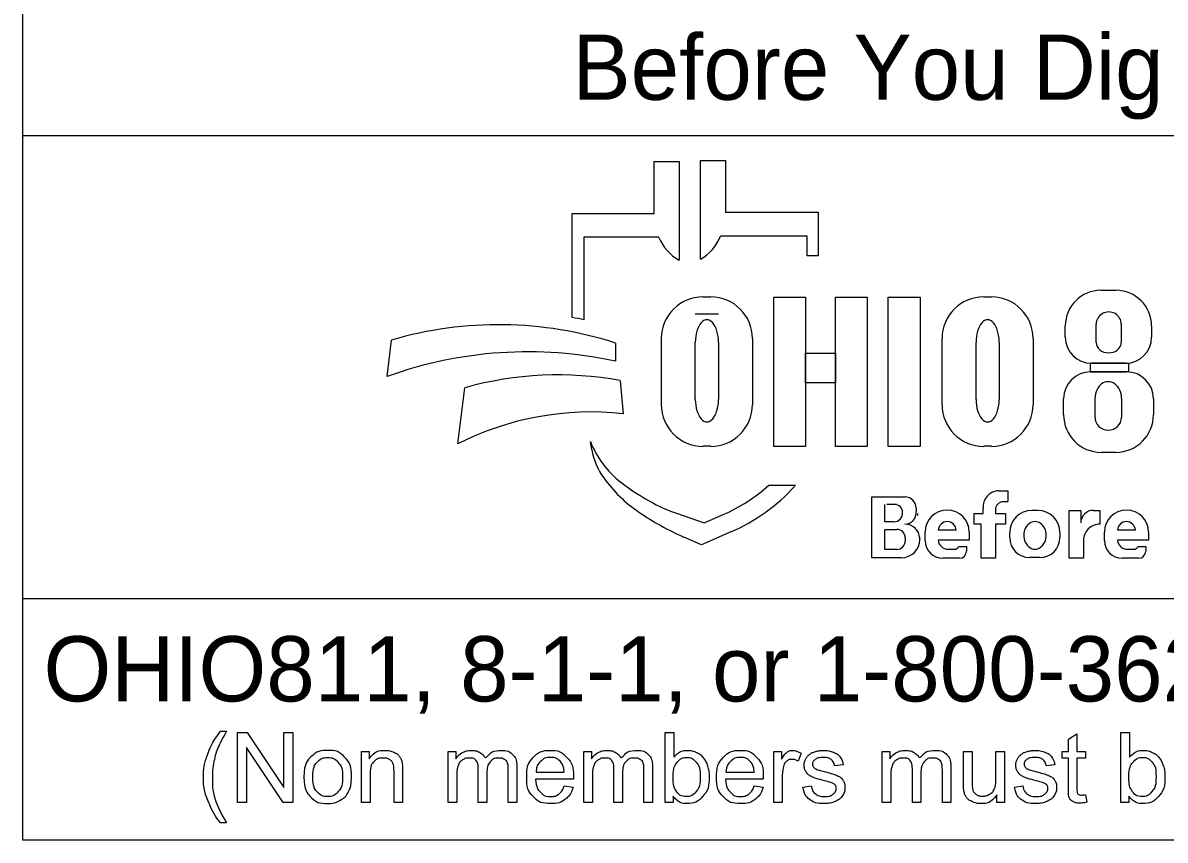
# Model space of a CAD drawing. Extents: x -14196 to 143, y -6096 to 28.
# Drawn here: x 2.978 to 5.431, y 2.143 to 3.897 of the extents above; entities that cross this region are included whole.
import ezdxf

# ---------------------------------------------------------------- set-up
doc = ezdxf.new("R2010")
doc.units = 0
doc.layers.add('RS_Raster1', color=7, linetype='Continuous')

msp = doc.modelspace()

# ---------------------------------------------------------------- linework, layer by layer
at = {"layer": 'RS_Raster1'}
for p, q in [((2.9775, 2.1428), (2.9775, 4.4803)), ((2.9775, 3.6553), (7.2275, 3.6553)), ((4.3335, 3.4883), (4.3335, 3.5998)), ((4.3335, 3.5998), (4.3872, 3.5998)), ((4.3872, 3.5998), (4.3872, 3.3877)), ((4.4329, 3.39), (4.4329, 3.6021)), ((4.4329, 3.6021), (4.4865, 3.6021)), ((4.4865, 3.6021), (4.4865, 3.4906)), ((4.1576, 3.2644), (4.1576, 3.4883)), ((4.1576, 3.4883), (4.3335, 3.4883)), ((4.4865, 3.4906), (4.6857, 3.4906)), ((4.6857, 3.4906), (4.6857, 3.3968)), ((4.1828, 3.4369), (4.1828, 3.26)), ((4.3439, 3.4369), (4.1828, 3.4369)), ((4.6625, 3.4392), (4.4761, 3.4392)), ((4.6625, 3.3968), (4.6625, 3.4392)), ((4.6857, 3.3968), (4.6625, 3.3968)), ((5.2931, 3.3231), (5.3258, 3.3231)), ((4.4385, 3.3091), (4.4551, 3.3091)), ((5.0416, 3.3091), (5.0581, 3.3091)), ((4.4718, 3.2721), (4.422, 3.2721)), ((5.2168, 3.2225), (5.2168, 3.2468)), ((5.283, 3.2111), (5.283, 3.2504)), ((5.3371, 3.2504), (5.3371, 3.2111)), ((5.4022, 3.2468), (5.4022, 3.2225)), ((3.7602, 3.1381), (3.7696, 3.2162)), ((4.3491, 3.0776), (4.3491, 3.2196)), ((4.5445, 3.2196), (4.5445, 3.0776)), ((4.9521, 3.0776), (4.9521, 3.2196)), ((5.1476, 3.2196), (5.1476, 3.0776)), ((4.2509, 3.2097), (4.2509, 3.1709)), ((4.422, 3.089), (4.422, 3.2114)), ((4.4718, 3.2114), (4.4718, 3.089)), ((5.025, 3.089), (5.025, 3.2114)), ((5.0748, 3.2114), (5.0748, 3.089)), ((5.3462, 3.1665), (5.2728, 3.1665)), ((5.271, 3.1482), (5.3483, 3.1482)), ((4.2608, 3.1291), (4.2671, 3.0582)), ((3.912, 2.9936), (3.9267, 3.1137)), ((5.2131, 3.0563), (5.2131, 3.0903)), ((5.2806, 3.0503), (5.2806, 3.0912)), ((5.3374, 3.0912), (5.3374, 3.0503)), ((5.4062, 3.0903), (5.4062, 3.0563)), ((4.1997, 2.9807), (4.1967, 2.9986)), ((4.4551, 2.9882), (4.4385, 2.9882)), ((5.0581, 2.9882), (5.0416, 2.9882)), ((5.3252, 2.9753), (5.2941, 2.9753)), ((4.58, 2.9048), (4.6375, 2.9048)), ((4.8013, 2.749), (4.8013, 2.8798)), ((4.8013, 2.8798), (4.8725, 2.8798)), ((5.0739, 2.8926), (5.0934, 2.8926)), ((5.0934, 2.8926), (5.0934, 2.8696)), ((4.8293, 2.8263), (4.8293, 2.8632)), ((4.8545, 2.8632), (4.8332, 2.8632)), ((4.8963, 2.856), (4.8963, 2.8481)), ((5.0406, 2.8442), (5.0406, 2.8546)), ((5.0667, 2.8526), (5.0667, 2.8442)), ((5.0934, 2.8691), (5.0832, 2.8691)), ((5.1451, 2.8508), (5.1573, 2.8508)), ((5.2254, 2.7478), (5.2254, 2.8505)), ((5.2254, 2.8505), (5.2499, 2.8505)), ((5.2499, 2.8505), (5.2499, 2.8237)), ((5.2772, 2.8505), (5.291, 2.8505)), ((5.291, 2.8505), (5.291, 2.8209)), ((4.3816, 2.8444), (4.441, 2.8239)), ((4.441, 2.8239), (4.4821, 2.8417)), ((4.8487, 2.8263), (4.8293, 2.8263)), ((5.0213, 2.8212), (5.0213, 2.8442)), ((5.0213, 2.8442), (5.0406, 2.8442)), ((5.0667, 2.8442), (5.0883, 2.8442)), ((5.0883, 2.8442), (5.0883, 2.8212)), ((4.4983, 2.8044), (4.435, 2.7769)), ((4.8293, 2.7669), (4.8293, 2.8097)), ((4.8293, 2.8097), (4.8548, 2.8097)), ((4.9159, 2.7858), (4.9159, 2.8042)), ((4.9824, 2.8082), (4.9439, 2.8082)), ((5.0104, 2.8042), (5.0104, 2.7866)), ((5.0362, 2.8212), (5.0213, 2.8212)), ((5.0362, 2.7478), (5.0362, 2.8212)), ((5.0883, 2.8212), (5.0667, 2.8212)), ((5.0667, 2.8212), (5.0667, 2.7478)), ((5.0973, 2.7922), (5.0973, 2.8029)), ((5.2051, 2.8029), (5.2051, 2.7922)), ((5.3008, 2.7858), (5.3008, 2.8042)), ((5.3674, 2.8082), (5.3288, 2.8082)), ((5.3953, 2.8042), (5.3953, 2.7866)), ((4.435, 2.7769), (4.3976, 2.7934)), ((4.8729, 2.7916), (4.8729, 2.7853)), ((4.9043, 2.7887), (4.9043, 2.7884)), ((5.0104, 2.7866), (4.944, 2.7866)), ((4.9876, 2.7729), (5.0045, 2.7729)), ((5.0045, 2.7729), (5.0045, 2.7631)), ((5.2559, 2.786), (5.2559, 2.7478)), ((5.3953, 2.7866), (5.3289, 2.7866)), ((5.3725, 2.7729), (5.3894, 2.7729)), ((5.3894, 2.7729), (5.3894, 2.7631)), ((4.865, 2.749), (4.8013, 2.749)), ((4.8546, 2.7669), (4.8293, 2.7669)), ((4.9649, 2.7673), (4.979, 2.7673)), ((5.1623, 2.7494), (5.1401, 2.7494)), ((5.3498, 2.7673), (5.3639, 2.7673)), ((4.9892, 2.7478), (4.9538, 2.7478)), ((5.0667, 2.7478), (5.0362, 2.7478)), ((5.2559, 2.7478), (5.2254, 2.7478)), ((5.3742, 2.7478), (5.3388, 2.7478)), ((7.2275, 2.6607), (2.9775, 2.6607)), ((7.2275, 2.1428), (2.9775, 2.1428))]:
    msp.add_line(p, q, dxfattribs=at)
for points in [[(4.591, 3.3081), (4.6589, 3.3081), (4.6589, 2.9881), (4.591, 2.9881)], [(4.7231, 3.3081), (4.7911, 3.3081), (4.7911, 2.9881), (4.7231, 2.9881)], [(4.8364, 3.3081), (4.9052, 3.3081), (4.9052, 2.9881), (4.8364, 2.9881)], [(4.6589, 3.1882), (4.7231, 3.1882), (4.7231, 3.1242), (4.6589, 3.1242)], [(5.2706, 3.1665), (5.3523, 3.1665), (5.3523, 3.1481), (5.2706, 3.1481)]]:
    msp.add_lwpolyline(points, close=True, dxfattribs=at)
for points in [[(3.4021, 2.3766), (3.4153, 2.3766)], [(3.4389, 2.2239), (3.4389, 2.3741), (3.4592, 2.3741), (3.5382, 2.2561), (3.5382, 2.3741), (3.5572, 2.3741), (3.5572, 2.2239), (3.5369, 2.2239), (3.4579, 2.3419), (3.4579, 2.2239), (3.4389, 2.2239)], [(4.3743, 2.2239), (4.3573, 2.2239), (4.3573, 2.3741), (4.3757, 2.3741), (4.3757, 2.3206)], [(5.2233, 2.2558), (5.2233, 2.3185), (5.2097, 2.3185), (5.2097, 2.3328), (5.2233, 2.3328), (5.2233, 2.3597), (5.2417, 2.3708), (5.2417, 2.3328), (5.2601, 2.3328), (5.2601, 2.3185), (5.2417, 2.3185), (5.2417, 2.2547)], [(5.3534, 2.2239), (5.3363, 2.2239), (5.3363, 2.3741), (5.3548, 2.3741), (5.3548, 2.3206)], [(3.7048, 2.2239), (3.7048, 2.3328), (3.7214, 2.3328), (3.7214, 2.3173)], [(3.8912, 2.2239), (3.8912, 2.3328), (3.9077, 2.3328), (3.9077, 2.3174)], [(4.1826, 2.2239), (4.1826, 2.3328), (4.1991, 2.3328), (4.1991, 2.3174)], [(4.5904, 2.2239), (4.5904, 2.3328), (4.607, 2.3328), (4.607, 2.3163)], [(4.8236, 2.2239), (4.8236, 2.3328), (4.8401, 2.3328), (4.8401, 2.3174)], [(4.9979, 2.2654), (4.9979, 2.3328), (5.0164, 2.3328), (5.0164, 2.2724)], [(5.0676, 2.2745), (5.0676, 2.3328), (5.0861, 2.3328), (5.0861, 2.2239), (5.0696, 2.2239)], [(4.6495, 2.3293), (4.643, 2.3122)], [(3.7233, 2.2833), (3.7233, 2.2239), (3.7048, 2.2239)], [(3.7932, 2.2908), (3.7932, 2.2239), (3.7748, 2.2239), (3.7748, 2.2901)], [(3.9743, 2.2871), (3.9743, 2.2239), (3.9559, 2.2239), (3.9559, 2.2946)], [(4.0388, 2.2986), (4.0388, 2.2239), (4.0203, 2.2239), (4.0203, 2.2924)], [(4.0799, 2.2887), (4.1406, 2.2887)], [(4.2657, 2.2871), (4.2657, 2.2239), (4.2473, 2.2239), (4.2473, 2.2946)], [(4.3301, 2.2986), (4.3301, 2.2239), (4.3117, 2.2239), (4.3117, 2.2924)], [(4.4879, 2.2887), (4.5486, 2.2887)], [(4.7394, 2.3046), (4.7213, 2.3022)], [(4.9067, 2.2871), (4.9067, 2.2239), (4.8883, 2.2239), (4.8883, 2.2946)], [(4.9711, 2.2986), (4.9711, 2.2239), (4.9527, 2.2239), (4.9527, 2.2924)], [(5.194, 2.3046), (5.1759, 2.3022)], [(3.9097, 2.2803), (3.9097, 2.2239), (3.8912, 2.2239)], [(4.16, 2.2736), (4.0788, 2.2736)], [(4.1404, 2.2591), (4.1595, 2.2567)], [(4.201, 2.2803), (4.201, 2.2239), (4.1826, 2.2239)], [(4.568, 2.2736), (4.4868, 2.2736)], [(4.5484, 2.2591), (4.5675, 2.2567)], [(4.6088, 2.2809), (4.6088, 2.2239), (4.5904, 2.2239)], [(4.653, 2.2564), (4.6712, 2.2593)], [(4.842, 2.2803), (4.842, 2.2239), (4.8236, 2.2239)], [(5.1076, 2.2564), (5.1258, 2.2593)], [(4.3743, 2.2375), (4.3743, 2.2239)], [(5.0696, 2.2239), (5.0696, 2.24)], [(5.2601, 2.2404), (5.2628, 2.2241)], [(5.3534, 2.2375), (5.3534, 2.2239)], [(3.4153, 2.1798), (3.4021, 2.1798)]]:
    msp.add_lwpolyline(points, dxfattribs=at)
for centre, radius, start, end in [((4.4353, 3.4736), 0.0985, 201.9296, 240.7469), ((4.3847, 3.476), 0.0985, 299.2531, 338.0704), ((5.2931, 3.2468), 0.0763, 90, 180), ((5.3258, 3.2468), 0.0763, 0, 90), ((4.4385, 3.2196), 0.0895, 90, 180), ((4.4551, 3.2196), 0.0895, 0, 90), ((5.0416, 3.2196), 0.0895, 90, 180), ((5.0581, 3.2196), 0.0895, 0, 90), ((4.0295, 2.4554), 0.8191, 79.2074, 81.0007), ((3.9997, 2.4302), 0.8191, 72.1402, 106.3144), ((5.2728, 3.2225), 0.056, 180, 270), ((5.3462, 3.2225), 0.056, 270, 0), ((4.0628, 2.2991), 0.8919, 77.8238, 109.8274), ((4.1267, 2.4094), 0.7322, 79.44, 105.8467), ((5.271, 3.0903), 0.0579, 90, 180), ((5.3483, 3.0903), 0.0579, 0, 90), ((4.4385, 3.0776), 0.0895, 180, 270), ((4.4551, 3.0776), 0.0895, 270, 0), ((5.0416, 3.0776), 0.0895, 180, 270), ((5.0581, 3.0776), 0.0895, 270, 0), ((4.1987, 2.4262), 0.6357, 83.8248, 116.8021), ((5.2941, 3.0563), 0.081, 180, 270), ((5.3252, 3.0563), 0.081, 270, 0), ((4.3841, 3.0707), 0.2008, 201.0457, 232.5314), ((4.341, 3.0048), 0.1433, 189.6817, 216.0884), ((4.4747, 3.1022), 0.3088, 216.0884, 235.7167), ((4.5766, 3.3219), 0.5173, 232.5314, 241.794), ((4.3387, 3.1722), 0.3602, 293.4582, 312.0712), ((4.3387, 3.1722), 0.401, 293.4582, 317.8286), ((4.8725, 2.856), 0.0238, 0, 90), ((5.0739, 2.859), 0.0335, 90, 187.5187), ((4.6412, 3.3465), 0.6044, 235.7167, 246.2325), ((4.4914, 3.1631), 0.3371, 241.794, 250.9821), ((4.8505, 2.8463), 0.0169, 357.8325, 90), ((4.8721, 2.8453), 0.0243, 270, 6.6529), ((4.9631, 2.8042), 0.0473, 0, 180), ((5.0832, 2.8526), 0.0165, 90, 180), ((5.1451, 2.8029), 0.0478, 90, 180), ((5.1573, 2.8029), 0.0478, 0, 90), ((5.2768, 2.8237), 0.0269, 89.2449, 180), ((5.3481, 2.8042), 0.0473, 0, 180), ((4.8487, 2.845), 0.0187, 270, 2.0582), ((4.8827, 2.8438), 0.0175, 347.4023, 0), ((4.9632, 2.8072), 0.0193, 2.9632, 177.0368), ((5.3481, 2.8072), 0.0193, 2.9632, 177.0368), ((4.8548, 2.7916), 0.0181, 0, 90), ((4.8722, 2.7889), 0.0321, 4.0748, 90), ((5.2908, 2.786), 0.0349, 89.6033, 180), ((4.8546, 2.7853), 0.0184, 270, 0), ((4.865, 2.7884), 0.0393, 270, 0), ((4.8714, 2.7887), 0.033, 0, 11.7502), ((4.9538, 2.7858), 0.038, 180, 270), ((4.9649, 2.7883), 0.021, 184.827, 270), ((4.979, 2.7767), 0.00938, 270, 335.9979), ((5.1401, 2.7922), 0.0428, 180, 270), ((5.1623, 2.7922), 0.0428, 270, 0), ((5.3388, 2.7858), 0.038, 180, 270), ((5.3498, 2.7883), 0.021, 184.827, 270), ((5.3639, 2.7767), 0.00938, 270, 335.9979), ((4.9892, 2.7631), 0.0152, 270, 0), ((5.3742, 2.7631), 0.0152, 270, 0)]:
    msp.add_arc(centre, radius, start, end, dxfattribs=at)
for centre, major_axis, ratio, start_param, end_param in [((5.31, 3.2504), (0.0271, 0), 0.969373, 0, 3.141593), ((4.4469, 3.2114), (0, 0.0484), 0.514403, 4.712389, 7.853982), ((5.0499, 3.2114), (0, 0.0484), 0.514403, 4.712389, 7.853982), ((5.31, 3.2111), (0.0271, 0), 0.818453, 3.141593, 6.283185), ((5.309, 3.0912), (0, 0.0358), 0.794529, 4.712389, 7.853982), ((4.4469, 3.089), (0, 0.0484), 0.514403, 1.570796, 4.712389), ((5.0499, 3.089), (0, 0.0484), 0.514403, 1.570796, 4.712389), ((5.309, 3.0503), (0.0284, 0), 0.959837, 3.141593, 6.283185), ((5.1517, 2.7976), (0, 0.029), 0.832186, 4.712389, 7.853982), ((5.1517, 2.7976), (0, 0.0302), 0.797287, 1.570796, 4.712389)]:
    msp.add_ellipse(centre, major_axis=major_axis, ratio=ratio, start_param=start_param, end_param=end_param, dxfattribs=at)
for points in [[(3.4021, 2.1798), (3.3869, 2.199), (3.3763, 2.2248), (3.3657, 2.2506), (3.3657, 2.2783), (3.3657, 2.3026), (3.3736, 2.325), (3.3829, 2.3509), (3.4021, 2.3766)], [(3.4153, 2.3766), (3.4029, 2.3553), (3.3989, 2.3462), (3.3927, 2.332), (3.3891, 2.3167), (3.3847, 2.2975), (3.3847, 2.2782), (3.3847, 2.2289), (3.4153, 2.1798)], [(3.5814, 2.2783), (3.5814, 2.3085), (3.5981, 2.3231), (3.6122, 2.3352), (3.6323, 2.3352), (3.6547, 2.3352), (3.669, 2.3205), (3.6832, 2.3058), (3.6832, 2.2799), (3.6832, 2.2589), (3.6769, 2.2469), (3.6706, 2.2348), (3.6586, 2.2282), (3.6466, 2.2215), (3.6323, 2.2215), (3.6095, 2.2215), (3.5954, 2.2362), (3.5814, 2.2508), (3.5814, 2.2783)], [(3.7214, 2.3173), (3.7334, 2.3352), (3.756, 2.3352), (3.7659, 2.3352), (3.7741, 2.3316), (3.7823, 2.3281), (3.7864, 2.3224), (3.7905, 2.3166), (3.7922, 2.3087), (3.7932, 2.3036), (3.7932, 2.2908)], [(3.9077, 2.3174), (3.9128, 2.3254), (3.9214, 2.3303), (3.9299, 2.3352), (3.9407, 2.3352), (3.9528, 2.3352), (3.9606, 2.3301), (3.9683, 2.3251), (3.9715, 2.3161), (3.9844, 2.3352), (4.0051, 2.3352), (4.0213, 2.3352), (4.03, 2.3262), (4.0388, 2.3172), (4.0388, 2.2986)], [(4.1595, 2.2567), (4.155, 2.24), (4.1428, 2.2307), (4.1306, 2.2215), (4.1117, 2.2215), (4.0878, 2.2215), (4.0738, 2.2362), (4.0598, 2.2509), (4.0598, 2.2774), (4.0598, 2.3049), (4.074, 2.32), (4.0881, 2.3352), (4.1106, 2.3352), (4.1324, 2.3352), (4.1463, 2.3203), (4.1601, 2.3055), (4.1601, 2.2785), (4.1601, 2.2769), (4.16, 2.2736)], [(4.1991, 2.3174), (4.2042, 2.3254), (4.2127, 2.3303), (4.2212, 2.3352), (4.2321, 2.3352), (4.2442, 2.3352), (4.2519, 2.3301), (4.2597, 2.3251), (4.2628, 2.3161), (4.2758, 2.3352), (4.2965, 2.3352), (4.3127, 2.3352), (4.3214, 2.3262), (4.3301, 2.3172), (4.3301, 2.2986)], [(4.3757, 2.3206), (4.3874, 2.3352), (4.4055, 2.3352), (4.4155, 2.3352), (4.4245, 2.3311), (4.4335, 2.3271), (4.4392, 2.3198), (4.445, 2.3124), (4.4483, 2.3021), (4.4516, 2.2918), (4.4516, 2.28), (4.4516, 2.252), (4.4378, 2.2368), (4.4239, 2.2215), (4.4046, 2.2215), (4.3853, 2.2215), (4.3743, 2.2375)], [(4.5675, 2.2567), (4.563, 2.24), (4.5508, 2.2307), (4.5386, 2.2215), (4.5196, 2.2215), (4.4958, 2.2215), (4.4818, 2.2362), (4.4678, 2.2509), (4.4678, 2.2774), (4.4678, 2.3049), (4.482, 2.32), (4.4961, 2.3352), (4.5186, 2.3352), (4.5404, 2.3352), (4.5543, 2.3203), (4.5681, 2.3055), (4.5681, 2.2785), (4.5681, 2.2769), (4.568, 2.2736)], [(4.607, 2.3163), (4.6133, 2.3278), (4.6187, 2.3315), (4.6241, 2.3352), (4.6305, 2.3352), (4.6398, 2.3352), (4.6495, 2.3293)], [(4.6712, 2.2593), (4.6727, 2.2483), (4.6798, 2.2425), (4.6868, 2.2366), (4.6995, 2.2366), (4.7122, 2.2366), (4.7184, 2.2418), (4.7245, 2.247), (4.7245, 2.254), (4.7245, 2.2602), (4.7191, 2.2638), (4.7153, 2.2663), (4.7002, 2.2701), (4.6799, 2.2752), (4.672, 2.2789), (4.6642, 2.2827), (4.6601, 2.2893), (4.6561, 2.2959), (4.6561, 2.3038), (4.6561, 2.3111), (4.6594, 2.3173), (4.6628, 2.3235), (4.6685, 2.3276), (4.6728, 2.3308), (4.6803, 2.333), (4.6877, 2.3352), (4.6962, 2.3352), (4.709, 2.3352), (4.7187, 2.3315), (4.7284, 2.3278), (4.733, 2.3215), (4.7377, 2.3152), (4.7394, 2.3046)], [(4.8401, 2.3174), (4.8452, 2.3254), (4.8537, 2.3303), (4.8622, 2.3352), (4.8731, 2.3352), (4.8852, 2.3352), (4.8929, 2.3301), (4.9007, 2.3251), (4.9038, 2.3161), (4.9168, 2.3352), (4.9375, 2.3352), (4.9537, 2.3352), (4.9624, 2.3262), (4.9711, 2.3172), (4.9711, 2.2986)], [(5.1258, 2.2593), (5.1273, 2.2483), (5.1343, 2.2425), (5.1414, 2.2366), (5.154, 2.2366), (5.1668, 2.2366), (5.1729, 2.2418), (5.1791, 2.247), (5.1791, 2.254), (5.1791, 2.2602), (5.1736, 2.2638), (5.1698, 2.2663), (5.1548, 2.2701), (5.1345, 2.2752), (5.1266, 2.2789), (5.1188, 2.2827), (5.1147, 2.2893), (5.1107, 2.2959), (5.1107, 2.3038), (5.1107, 2.3111), (5.114, 2.3173), (5.1173, 2.3235), (5.1231, 2.3276), (5.1274, 2.3308), (5.1348, 2.333), (5.1423, 2.3352), (5.1508, 2.3352), (5.1636, 2.3352), (5.1733, 2.3315), (5.183, 2.3278), (5.1876, 2.3215), (5.1922, 2.3152), (5.194, 2.3046)], [(5.3548, 2.3206), (5.3664, 2.3352), (5.3846, 2.3352), (5.3946, 2.3352), (5.4036, 2.3311), (5.4125, 2.3271), (5.4183, 2.3198), (5.4241, 2.3124), (5.4274, 2.3021), (5.4306, 2.2918), (5.4306, 2.28), (5.4306, 2.252), (5.4168, 2.2368), (5.403, 2.2215), (5.3836, 2.2215), (5.3644, 2.2215), (5.3534, 2.2375)], [(3.6003, 2.2783), (3.6003, 2.2574), (3.6094, 2.247), (3.6185, 2.2366), (3.6323, 2.2366), (3.646, 2.2366), (3.6551, 2.2471), (3.6642, 2.2575), (3.6642, 2.279), (3.6642, 2.2991), (3.6551, 2.3095), (3.6459, 2.3199), (3.6323, 2.3199), (3.6185, 2.3199), (3.6094, 2.3096), (3.6003, 2.2992), (3.6003, 2.2783)], [(3.7748, 2.2901), (3.7748, 2.3013), (3.7726, 2.3069), (3.7705, 2.3125), (3.765, 2.3158), (3.7595, 2.3191), (3.7521, 2.3191), (3.7404, 2.3191), (3.7318, 2.3117), (3.7233, 2.3042), (3.7233, 2.2833)], [(3.9559, 2.2946), (3.9559, 2.3069), (3.9514, 2.313), (3.9469, 2.3191), (3.9366, 2.3191), (3.9288, 2.3191), (3.9222, 2.315), (3.9156, 2.311), (3.9126, 2.3031), (3.9097, 2.2952), (3.9097, 2.2803)], [(4.0203, 2.2924), (4.0203, 2.3035), (4.0185, 2.3083), (4.0168, 2.3132), (4.012, 2.3162), (4.0073, 2.3191), (4.001, 2.3191), (3.9895, 2.3191), (3.9819, 2.3115), (3.9743, 2.3039), (3.9743, 2.2871)], [(4.1406, 2.2887), (4.1394, 2.3025), (4.1337, 2.3094), (4.1249, 2.3201), (4.1108, 2.3201), (4.0981, 2.3201), (4.0894, 2.3115), (4.0808, 2.303), (4.0799, 2.2887)], [(4.2473, 2.2946), (4.2473, 2.3069), (4.2428, 2.313), (4.2383, 2.3191), (4.228, 2.3191), (4.2202, 2.3191), (4.2136, 2.315), (4.207, 2.311), (4.204, 2.3031), (4.201, 2.2952), (4.201, 2.2803)], [(4.3117, 2.2924), (4.3117, 2.3035), (4.3099, 2.3083), (4.3081, 2.3132), (4.3034, 2.3162), (4.2987, 2.3191), (4.2923, 2.3191), (4.2809, 2.3191), (4.2733, 2.3115), (4.2657, 2.3039), (4.2657, 2.2871)], [(4.3741, 2.2792), (4.3741, 2.2596), (4.3794, 2.2509), (4.3881, 2.2366), (4.4029, 2.2366), (4.415, 2.2366), (4.4238, 2.2471), (4.4326, 2.2576), (4.4326, 2.2784), (4.4326, 2.2998), (4.4241, 2.3099), (4.4157, 2.3201), (4.4038, 2.3201), (4.3917, 2.3201), (4.3829, 2.3096), (4.3741, 2.299), (4.3741, 2.2792)], [(4.5486, 2.2887), (4.5474, 2.3025), (4.5417, 2.3094), (4.5328, 2.3201), (4.5188, 2.3201), (4.5061, 2.3201), (4.4974, 2.3115), (4.4888, 2.303), (4.4879, 2.2887)], [(4.643, 2.3122), (4.6363, 2.3162), (4.6295, 2.3162), (4.6235, 2.3162), (4.6187, 2.3125), (4.6139, 2.3089), (4.6119, 2.3024), (4.6088, 2.2926), (4.6088, 2.2809)], [(4.7213, 2.3022), (4.7201, 2.3106), (4.7142, 2.3153), (4.7083, 2.3201), (4.6975, 2.3201), (4.6848, 2.3201), (4.6794, 2.3159), (4.6739, 2.3116), (4.6739, 2.306), (4.6739, 2.3024), (4.6762, 2.2995), (4.6785, 2.2966), (4.6833, 2.2946), (4.686, 2.2936), (4.6996, 2.2899), (4.7192, 2.2847), (4.7269, 2.2813), (4.7347, 2.278), (4.7391, 2.2717), (4.7435, 2.2653), (4.7435, 2.2559), (4.7435, 2.2467), (4.7381, 2.2386), (4.7327, 2.2304), (4.7226, 2.226), (4.7124, 2.2215), (4.6996, 2.2215), (4.6784, 2.2215), (4.6672, 2.2303), (4.6561, 2.2391), (4.653, 2.2564)], [(4.8883, 2.2946), (4.8883, 2.3069), (4.8838, 2.313), (4.8793, 2.3191), (4.869, 2.3191), (4.8612, 2.3191), (4.8546, 2.315), (4.848, 2.311), (4.845, 2.3031), (4.842, 2.2952), (4.842, 2.2803)], [(4.9527, 2.2924), (4.9527, 2.3035), (4.9509, 2.3083), (4.9491, 2.3132), (4.9444, 2.3162), (4.9397, 2.3191), (4.9333, 2.3191), (4.9219, 2.3191), (4.9143, 2.3115), (4.9067, 2.3039), (4.9067, 2.2871)], [(5.1759, 2.3022), (5.1747, 2.3106), (5.1688, 2.3153), (5.1629, 2.3201), (5.1521, 2.3201), (5.1394, 2.3201), (5.1339, 2.3159), (5.1285, 2.3116), (5.1285, 2.306), (5.1285, 2.3024), (5.1308, 2.2995), (5.133, 2.2966), (5.1378, 2.2946), (5.1406, 2.2936), (5.1542, 2.2899), (5.1737, 2.2847), (5.1815, 2.2813), (5.1893, 2.278), (5.1937, 2.2717), (5.1981, 2.2653), (5.1981, 2.2559), (5.1981, 2.2467), (5.1927, 2.2386), (5.1873, 2.2304), (5.1772, 2.226), (5.167, 2.2215), (5.1542, 2.2215), (5.1329, 2.2215), (5.1218, 2.2303), (5.1107, 2.2391), (5.1076, 2.2564)], [(5.3532, 2.2792), (5.3532, 2.2596), (5.3585, 2.2509), (5.3672, 2.2366), (5.382, 2.2366), (5.3941, 2.2366), (5.4029, 2.2471), (5.4116, 2.2576), (5.4116, 2.2784), (5.4116, 2.2998), (5.4032, 2.3099), (5.3948, 2.3201), (5.3828, 2.3201), (5.3708, 2.3201), (5.362, 2.3096), (5.3532, 2.299), (5.3532, 2.2792)], [(4.0788, 2.2736), (4.0799, 2.2557), (4.089, 2.2462), (4.0981, 2.2366), (4.1117, 2.2366), (4.1219, 2.2366), (4.1291, 2.242), (4.1362, 2.2473), (4.1404, 2.2591)], [(4.4868, 2.2736), (4.4879, 2.2557), (4.497, 2.2462), (4.5061, 2.2366), (4.5197, 2.2366), (4.5299, 2.2366), (4.537, 2.242), (4.5442, 2.2473), (4.5484, 2.2591)], [(5.0696, 2.24), (5.0569, 2.2215), (5.0351, 2.2215), (5.0255, 2.2215), (5.0171, 2.2252), (5.0088, 2.2289), (5.0047, 2.2345), (5.0007, 2.2401), (4.9991, 2.2482), (4.9979, 2.2536), (4.9979, 2.2654)], [(5.0164, 2.2724), (5.0164, 2.258), (5.0175, 2.253), (5.0192, 2.2457), (5.0249, 2.2416), (5.0305, 2.2374), (5.0388, 2.2374), (5.0471, 2.2374), (5.0543, 2.2417), (5.0616, 2.2459), (5.0646, 2.2533), (5.0676, 2.2606), (5.0676, 2.2745)], [(5.2628, 2.2241), (5.255, 2.2224), (5.2488, 2.2224), (5.2388, 2.2224), (5.2333, 2.2256), (5.2278, 2.2288), (5.2255, 2.234), (5.2233, 2.2392), (5.2233, 2.2558)], [(5.2417, 2.2547), (5.2417, 2.2468), (5.2427, 2.2445), (5.2436, 2.2423), (5.2458, 2.2409), (5.248, 2.2396), (5.2521, 2.2396), (5.2551, 2.2396), (5.2601, 2.2404)]]:
    msp.add_open_spline(points, degree=3, dxfattribs=at)

# ---------------------------------------------------------------- texts
for s, p in [('Before You Dig', (4.1583, 3.7321)), ('OHIO811, 8-1-1, or 1-800-362-2764', (3.022, 2.4406))]:
    msp.add_text(s, height=0.14, dxfattribs=at).set_placement(p)

doc.saveas('drawing.dxf')
